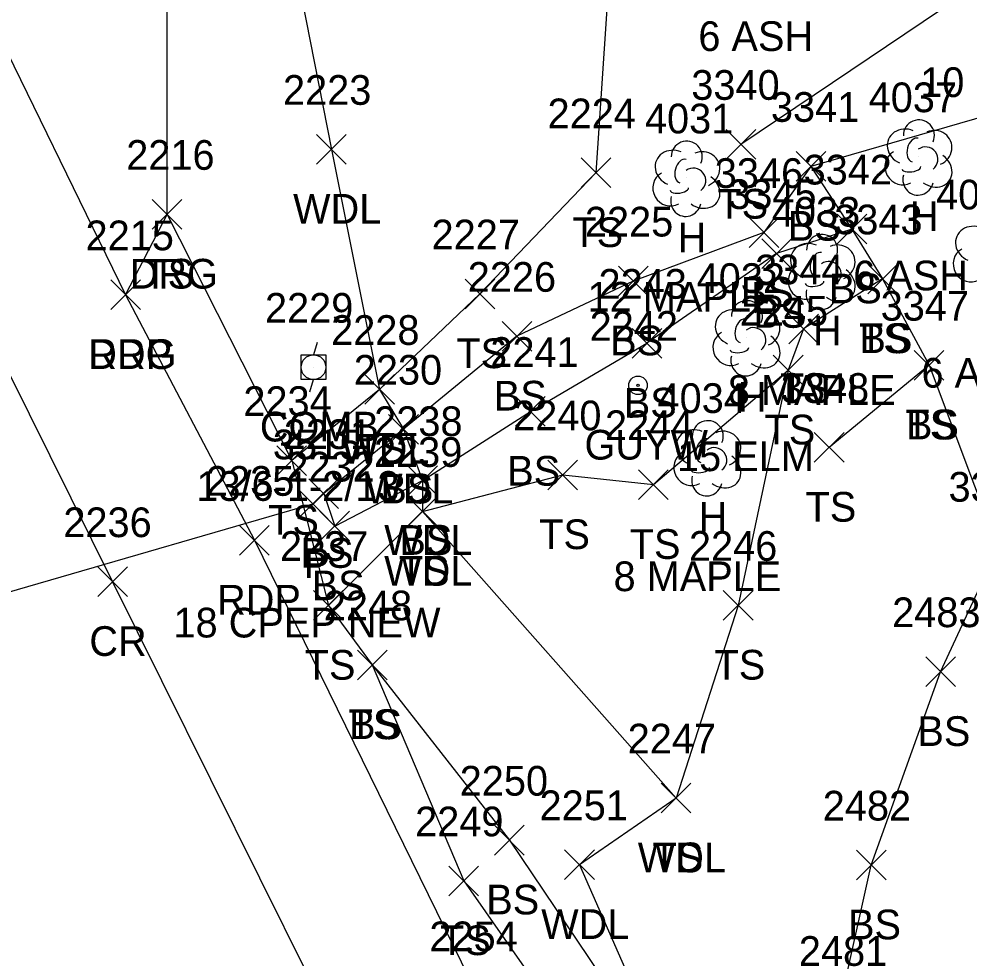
# Model space of a CAD drawing. Extents: x 1461855 to 1464118, y 556196 to 557441.
# Drawn here: x 1461953.7 to 1462017.7, y 556555.9 to 556619.2 of the extents above; entities that cross this region are included whole.
import ezdxf

# ---------------------------------------------------------------- set-up
doc = ezdxf.new("R2010")
doc.units = 0
for name, color, linetype in [('D_A', 7, 'Continuous'), ('D_C', 7, 'Continuous'), ('D_I', 7, 'Continuous'), ('D_TIC', 7, 'Continuous'), ('DCP', 7, 'Continuous'), ('L_A', 7, 'Continuous'), ('L_C', 7, 'Continuous'), ('L_I', 7, 'Continuous'), ('L_TIC', 7, 'Continuous'), ('LAWA', 7, 'Continuous'), ('LELB', 7, 'Continuous'), ('LTD', 7, 'Continuous'), ('P_A', 7, 'Continuous'), ('P_I', 7, 'Continuous'), ('P_TIC', 7, 'Continuous'), ('PET', 7, 'Continuous'), ('PRC', 7, 'Continuous'), ('R_A', 7, 'Continuous'), ('R_I', 7, 'Continuous'), ('R_TIC', 7, 'Continuous'), ('RDG', 7, 'Continuous'), ('U_A', 7, 'Continuous'), ('U_C', 7, 'Continuous'), ('U_I', 7, 'Continuous'), ('UP', 7, 'Continuous'), ('UPGW', 7, 'Continuous')]:
    doc.layers.add(name, color=color, linetype=linetype)

msp = doc.modelspace()

# ---------------------------------------------------------------- linework, layer by layer
at = {"layer": 'D_TIC'}
for points in [[(1461972.524, 556585.509), (1461974.524, 556587.509)], [(1461974.524, 556585.509), (1461972.524, 556587.509)]]:
    msp.add_lwpolyline(points, dxfattribs=at)
at = {"layer": 'DCP'}
msp.add_lwpolyline([(1461935.122, 556575.369), (1461973.524, 556586.509)], dxfattribs=at)
at = {"layer": 'L_TIC'}
for points in [[(1462001.36, 556609.719), (1462003.36, 556611.719)], [(1462003.36, 556609.719), (1462001.36, 556611.719)], [(1461973.775, 556609.383), (1461975.775, 556611.383)], [(1461975.775, 556609.383), (1461973.775, 556611.383)], [(1461991.593, 556607.803), (1461993.593, 556609.803)], [(1461993.593, 556607.803), (1461991.593, 556609.803)], [(1462006.069, 556608.236), (1462008.069, 556610.236)], [(1462008.069, 556608.236), (1462006.069, 556610.236)], [(1462006.069, 556608.236), (1462008.069, 556610.236)], [(1462008.069, 556608.236), (1462006.069, 556610.236)], [(1461962.705, 556605.006), (1461964.705, 556607.006)], [(1461964.705, 556605.006), (1461962.705, 556607.006)], [(1462008.837, 556604.016), (1462010.837, 556606.016)], [(1462010.837, 556604.016), (1462008.837, 556606.016)], [(1462008.837, 556604.016), (1462010.837, 556606.016)], [(1462010.837, 556604.016), (1462008.837, 556606.016)], [(1462002.91, 556603.783), (1462004.91, 556605.783)], [(1462004.91, 556603.783), (1462002.91, 556605.783)], [(1462003.759, 556602.366), (1462005.759, 556604.366)], [(1462005.759, 556602.366), (1462003.759, 556604.366)], [(1462010.898, 556600.66), (1462012.898, 556602.66)], [(1462012.898, 556600.66), (1462010.898, 556602.66)], [(1462010.898, 556600.66), (1462012.898, 556602.66)], [(1462012.898, 556600.66), (1462010.898, 556602.66)], [(1461994.108, 556600.513), (1461996.108, 556602.513)], [(1461996.108, 556600.513), (1461994.108, 556602.513)], [(1461983.779, 556599.647), (1461985.779, 556601.647)], [(1461985.779, 556599.647), (1461983.779, 556601.647)], [(1461986.272, 556596.791), (1461988.272, 556598.791)], [(1461988.272, 556596.791), (1461986.272, 556598.791)], [(1462005.574, 556597.29), (1462007.574, 556599.29)], [(1462007.574, 556597.29), (1462005.574, 556599.29)], [(1461995.024, 556596.321), (1461997.024, 556598.321)], [(1461997.024, 556596.321), (1461995.024, 556598.321)], [(1462004.537, 556594.512), (1462006.537, 556596.512)], [(1462006.537, 556594.512), (1462004.537, 556596.512)], [(1462014.028, 556594.847), (1462016.028, 556596.847)], [(1462016.028, 556594.847), (1462014.028, 556596.847)], [(1462014.028, 556594.847), (1462016.028, 556596.847)], [(1462016.028, 556594.847), (1462014.028, 556596.847)], [(1461977.018, 556593.214), (1461979.018, 556595.214)], [(1461979.018, 556593.214), (1461977.018, 556595.214)], [(1461977.018, 556593.214), (1461979.018, 556595.214)], [(1461979.018, 556593.214), (1461977.018, 556595.214)], [(1461987.174, 556591.733), (1461989.174, 556593.733)], [(1461989.174, 556591.733), (1461987.174, 556593.733)], [(1461978.63, 556590.534), (1461980.63, 556592.534)], [(1461980.63, 556590.534), (1461978.63, 556592.534)], [(1461978.63, 556590.534), (1461980.63, 556592.534)], [(1461980.63, 556590.534), (1461978.63, 556592.534)], [(1462007.3, 556589.309), (1462009.3, 556591.309)], [(1462009.3, 556589.309), (1462007.3, 556591.309)], [(1461971.105, 556588.426), (1461973.105, 556590.426)], [(1461973.105, 556588.426), (1461971.105, 556590.426)], [(1461971.105, 556588.426), (1461973.105, 556590.426)], [(1461973.105, 556588.426), (1461971.105, 556590.426)], [(1461989.36, 556587.46), (1461991.36, 556589.46)], [(1461991.36, 556587.46), (1461989.36, 556589.46)], [(1461979.916, 556587.073), (1461981.916, 556589.073)], [(1461981.916, 556587.073), (1461979.916, 556589.073)], [(1461979.916, 556587.073), (1461981.916, 556589.073)], [(1461981.916, 556587.073), (1461979.916, 556589.073)], [(1461995.459, 556586.801), (1461997.459, 556588.801)], [(1461997.459, 556586.801), (1461995.459, 556588.801)], [(1461973.257, 556586.199), (1461975.257, 556588.199)], [(1461975.257, 556586.199), (1461973.257, 556588.199)], [(1461979.911, 556584.996), (1461981.911, 556586.996)], [(1461981.911, 556584.996), (1461979.911, 556586.996)], [(1461979.911, 556584.996), (1461981.911, 556586.996)], [(1461981.911, 556584.996), (1461979.911, 556586.996)], [(1461974.001, 556584.012), (1461976.001, 556586.012)], [(1461976.001, 556584.012), (1461974.001, 556586.012)], [(1461973.569, 556578.664), (1461975.569, 556580.664)], [(1461975.569, 556578.664), (1461973.569, 556580.664)], [(1461973.569, 556578.664), (1461975.569, 556580.664)], [(1461975.569, 556578.664), (1461973.569, 556580.664)], [(1462001.171, 556578.672), (1462003.171, 556580.672)], [(1462003.171, 556578.672), (1462001.171, 556580.672)], [(1461976.523, 556574.662), (1461978.523, 556576.662)], [(1461978.523, 556574.662), (1461976.523, 556576.662)], [(1461976.523, 556574.662), (1461978.523, 556576.662)], [(1461978.523, 556574.662), (1461976.523, 556576.662)], [(1462014.8, 556574.203), (1462016.8, 556576.203)], [(1462016.8, 556574.203), (1462014.8, 556576.203)], [(1461996.991, 556565.696), (1461998.991, 556567.696)], [(1461998.991, 556565.696), (1461996.991, 556567.696)], [(1461996.991, 556565.696), (1461998.991, 556567.696)], [(1461998.991, 556565.696), (1461996.991, 556567.696)], [(1461985.762, 556562.857), (1461987.762, 556564.857)], [(1461987.762, 556562.857), (1461985.762, 556564.857)], [(1461990.485, 556561.204), (1461992.485, 556563.204)], [(1461992.485, 556561.204), (1461990.485, 556563.204)], [(1462010.129, 556561.18), (1462012.129, 556563.18)], [(1462012.129, 556561.18), (1462010.129, 556563.18)], [(1461982.683, 556560.117), (1461984.683, 556562.117)], [(1461984.683, 556560.117), (1461982.683, 556562.117)]]:
    msp.add_lwpolyline(points, dxfattribs=at)
at = {"layer": 'LAWA'}
msp.add_lwpolyline([(1461966.99, 556643.855), (1461970.758, 556630.806), (1461974.775, 556610.383), (1461978.018, 556594.214), (1461979.63, 556591.534), (1461980.916, 556588.073), (1461980.911, 556585.996), (1461997.991, 556566.696), (1461991.485, 556562.204), (1461998.233, 556546.822), (1462003.925, 556533.351), (1462020.908, 556518.859), (1462035.594, 556503.943), (1462051.308, 556488.469), (1462071.482, 556482.443), (1462073.826, 556488.172), (1462091.483, 556509.713), (1462111.543, 556518.091), (1462114.944, 556522.402), (1462105.835, 556530.217)], dxfattribs=at)
at = {"layer": 'LELB'}
for points in [[(1461994.35, 556651.025), (1461993.92, 556628.553), (1461992.593, 556608.803), (1461984.779, 556600.647), (1461978.018, 556594.214), (1461972.105, 556589.426)], [(1462031.483, 556628.768), (1462020.803, 556623.137), (1462002.36, 556610.719)], [(1462037, 556620.231), (1462025.387, 556614.515), (1462007.069, 556609.236), (1462003.91, 556604.783)], [(1462007.069, 556609.236), (1462009.837, 556605.016), (1462011.898, 556601.66), (1462015.028, 556595.847), (1462019.608, 556583.655)], [(1461963.705, 556606.006), (1461972.105, 556589.426), (1461974.569, 556579.664), (1461977.523, 556575.662), (1461983.683, 556561.117), (1461995.205, 556544.635), (1462001.849, 556531.766), (1462015.715, 556512.95), (1462031.601, 556494.072), (1462048.722, 556482.954), (1462068.844, 556473.098), (1462085.604, 556465.871), (1462095.004, 556462.84), (1462104.945, 556460.104), (1462122.08, 556455.999), (1462130.643, 556454.493), (1462134.696, 556456.084), (1462145.09, 556459.049)], [(1462003.91, 556604.783), (1461995.108, 556601.513)], [(1462009.837, 556605.016), (1462004.759, 556603.366)], [(1462004.759, 556603.366), (1461996.024, 556597.321)], [(1461995.108, 556601.513), (1461987.272, 556597.791), (1461979.63, 556591.534), (1461974.257, 556587.199), (1461975.001, 556585.012), (1461980.916, 556588.073), (1461988.174, 556592.733), (1461996.024, 556597.321)], [(1462011.898, 556601.66), (1462006.574, 556598.29)], [(1462006.574, 556598.29), (1462005.537, 556595.512)], [(1462015.028, 556595.847), (1462008.3, 556590.309)], [(1461974.569, 556579.664), (1461980.911, 556585.996), (1461990.36, 556588.46), (1461996.459, 556587.801), (1462005.537, 556595.512), (1462002.171, 556579.672), (1461997.991, 556566.696)], [(1462073.826, 556488.172), (1462058.724, 556498.395), (1462047.72, 556513.704), (1462037.062, 556530.069), (1462022.313, 556535.546), (1462008.95, 556552.393), (1462011.129, 556562.18), (1462015.8, 556575.203), (1462023.416, 556591.583)], [(1461977.523, 556575.662), (1461986.762, 556563.857), (1461998.233, 556546.822)]]:
    msp.add_lwpolyline(points, dxfattribs=at)
at = {"layer": 'LTD'}
for p, q in [((1462014.297, 556609.886), (1462014.297, 556609.886)), ((1462014.297, 556609.886), (1462014.297, 556609.886)), ((1461998.663, 556608.456), (1461998.663, 556608.456)), ((1461998.663, 556608.456), (1461998.663, 556608.456)), ((1462007.777, 556602.175), (1462007.777, 556602.175)), ((1462007.777, 556602.175), (1462007.777, 556602.175)), ((1462002.713, 556597.711), (1462002.713, 556597.711)), ((1462002.713, 556597.711), (1462002.713, 556597.711)), ((1462000.077, 556589.629), (1462000.077, 556589.629)), ((1462000.077, 556589.629), (1462000.077, 556589.629))]:
    msp.add_line(p, q, dxfattribs=at)
for centre in [(1462014.343, 556611.32), (1461998.709, 556609.89), (1462007.824, 556603.609), (1462002.76, 556599.145), (1462000.124, 556591.063)]:
    msp.add_arc(centre, 1.047, 335.52715, 180.95627, dxfattribs=at)
for centre, major_axis, ratio, start_param, end_param in [((1462013.505, 556610.552), (1.21, -0.512), 0.895232, 1.570796, 4.712389), ((1462015.338, 556610.469), (-1.141, -0.483), 0.949671, 1.570796, 4.712389), ((1462014.088, 556610.344), (-0.208, -0.792), 0.645439, 3.141593, 6.283185), ((1461997.871, 556609.122), (1.21, -0.512), 0.895232, 1.570796, 4.712389), ((1461999.704, 556609.039), (-1.141, -0.483), 0.949671, 1.570796, 4.712389), ((1462014.797, 556609.719), (-0.5, 0.667), 0.989748, 3.141593, 6.283185), ((1461998.454, 556608.914), (-0.208, -0.792), 0.645439, 3.141593, 6.283185), ((1462013.213, 556609.177), (0.584, -1.042), 0.959034, 3.141593, 6.283185), ((1462015.297, 556609.053), (-1.09, 0.792), 0.841452, 1.570796, 4.712389), ((1461999.163, 556608.289), (-0.5, 0.667), 0.989748, 3.141593, 6.283185), ((1462013.838, 556609.136), (-0.625, -0.083), 0.423636, 0, 3.141593), ((1461997.58, 556607.747), (0.584, -1.042), 0.959034, 3.141593, 6.283185), ((1461999.663, 556607.623), (-1.09, 0.792), 0.841452, 1.570796, 4.712389), ((1462014.297, 556608.386), (0.265, 1.061), 0.942809, 1.570796, 4.712389), ((1461998.205, 556607.706), (-0.625, -0.083), 0.423636, 0, 3.141593), ((1461998.663, 556606.956), (0.265, 1.061), 0.942809, 1.570796, 4.712389), ((1462018.102, 556604.003), (1.21, -0.512), 0.895232, 1.570796, 4.712389), ((1462006.985, 556602.842), (1.21, -0.512), 0.895232, 1.570796, 4.712389), ((1462008.818, 556602.759), (-1.141, -0.483), 0.949671, 1.570796, 4.712389), ((1462007.568, 556602.633), (-0.208, -0.792), 0.645439, 3.141593, 6.283185), ((1462017.811, 556602.628), (0.584, -1.042), 0.959034, 3.141593, 6.283185), ((1462008.277, 556602.009), (-0.5, 0.667), 0.989748, 3.141593, 6.283185), ((1462006.694, 556601.467), (0.584, -1.042), 0.959034, 3.141593, 6.283185), ((1462008.777, 556601.342), (-1.09, 0.792), 0.841452, 1.570796, 4.712389), ((1462007.319, 556601.425), (-0.625, -0.083), 0.423636, 0, 3.141593), ((1462007.777, 556600.675), (0.265, 1.061), 0.942809, 1.570796, 4.712389), ((1462001.921, 556598.377), (1.21, -0.512), 0.895232, 1.570796, 4.712389), ((1462003.755, 556598.294), (-1.141, -0.483), 0.949671, 1.570796, 4.712389), ((1462002.505, 556598.169), (-0.208, -0.792), 0.645439, 3.141593, 6.283185), ((1462003.213, 556597.544), (-0.5, 0.667), 0.989748, 3.141593, 6.283185), ((1462001.63, 556597.002), (0.584, -1.042), 0.959034, 3.141593, 6.283185), ((1462003.713, 556596.878), (-1.09, 0.792), 0.841452, 1.570796, 4.712389), ((1462002.255, 556596.961), (-0.625, -0.083), 0.423636, 0, 3.141593), ((1462002.713, 556596.211), (0.265, 1.061), 0.942809, 1.570796, 4.712389), ((1461999.285, 556590.296), (1.21, -0.512), 0.895232, 1.570796, 4.712389), ((1462001.119, 556590.213), (-1.141, -0.483), 0.949671, 1.570796, 4.712389), ((1461999.869, 556590.088), (-0.208, -0.792), 0.645439, 3.141593, 6.283185), ((1461998.994, 556588.921), (0.584, -1.042), 0.959034, 3.141593, 6.283185), ((1462000.577, 556589.463), (-0.5, 0.667), 0.989748, 3.141593, 6.283185), ((1462001.077, 556588.796), (-1.09, 0.792), 0.841452, 1.570796, 4.712389), ((1461999.619, 556588.879), (-0.625, -0.083), 0.423636, 0, 3.141593), ((1462000.078, 556588.129), (0.265, 1.061), 0.942809, 1.570796, 4.712389)]:
    msp.add_ellipse(centre, major_axis=major_axis, ratio=ratio, start_param=start_param, end_param=end_param, dxfattribs=at)
at = {"layer": 'P_TIC'}
for points in [[(1461959.909, 556599.588), (1461961.909, 556601.588)], [(1461961.909, 556599.588), (1461959.909, 556601.588)], [(1461968.587, 556583.051), (1461970.587, 556585.051)], [(1461970.587, 556583.051), (1461968.587, 556585.051)], [(1461959.038, 556580.267), (1461961.038, 556582.267)], [(1461961.038, 556580.267), (1461959.038, 556582.267)]]:
    msp.add_lwpolyline(points, dxfattribs=at)
at = {"layer": 'PET'}
msp.add_lwpolyline([(1461941.434, 556640.486), (1461960.909, 556600.588), (1461969.587, 556584.051), (1461984.634, 556553.378), (1461998.6, 556528.817), (1462012.322, 556509.397), (1462030.273, 556491.558), (1462047.25, 556480.456), (1462067.715, 556469.893), (1462084.829, 556462.245), (1462093.335, 556458.861), (1462103.997, 556455.555), (1462121.999, 556451.359), (1462134.064, 556450.116), (1462148.835, 556449.192)], dxfattribs=at)
at = {"layer": 'PRC'}
msp.add_lwpolyline([(1461925.455, 556305.981), (1461931.482, 556345.963), (1461937.931, 556386.439), (1461943.124, 556427.083), (1461945.493, 556465.379), (1461946.96, 556493.016), (1461948.287, 556523.837), (1461949.597, 556552.436), (1461949.092, 556575.708), (1461945.132, 556594.535), (1461941.155, 556612.685), (1461941.736, 556618.093), (1461960.038, 556581.267), (1461976.525, 556548.035), (1461990.309, 556523.955), (1462006.117, 556501.89), (1462023.427, 556483.274), (1462041.849, 556469.086), (1462061.758, 556457.443), (1462082.723, 556450.203), (1462107.816, 556443.977), (1462129.573, 556440.387), (1462147.933, 556438.199)], dxfattribs=at)
at = {"layer": 'R_TIC'}
for points in [[(1461962.705, 556605.006), (1461964.705, 556607.006)], [(1461964.705, 556605.006), (1461962.705, 556607.006)], [(1461959.909, 556599.588), (1461961.909, 556601.588)], [(1461961.909, 556599.588), (1461959.909, 556601.588)]]:
    msp.add_lwpolyline(points, dxfattribs=at)
at = {"layer": 'RDG'}
msp.add_lwpolyline([(1461960.909, 556600.588), (1461963.705, 556606.006), (1461963.721, 556624.291), (1461959.043, 556642.101)], dxfattribs=at)
at = {"layer": 'UP'}
for p, q in [((1461973.819, 556597.376), (1461973.569, 556596.543)), ((1461972.736, 556594.876), (1461972.736, 556596.543)), ((1461972.736, 556596.543), (1461974.402, 556596.543)), ((1461974.402, 556596.543), (1461974.402, 556594.876)), ((1461973.569, 556595.709), (1461973.569, 556595.709)), ((1461974.402, 556594.876), (1461972.736, 556594.876)), ((1461973.319, 556594.043), (1461973.569, 556594.876))]:
    msp.add_line(p, q, dxfattribs=at)
msp.add_circle((1461973.569, 556595.709), 0.833, dxfattribs=at)
at = {"layer": 'UPGW'}
for radius in [0.625, 0.0833]:
    msp.add_circle((1461995.427, 556594.489), radius, dxfattribs=at)

# ---------------------------------------------------------------- texts
at = {"layer": 'D_A'}
msp.add_text('P', height=2, dxfattribs=at).set_placement((1461972.902, 556581.509))
at = {"layer": 'D_C'}
msp.add_text('18 CPEP NEW', height=2, dxfattribs=at).set_placement((1461964.138, 556577.509))
at = {"layer": 'D_I'}
msp.add_text('3515', height=2, dxfattribs=at).set_placement((1461970.831, 556589.509))
at = {"layer": 'L_A'}
for s, p in [('TS', (1462000.77, 556605.719)), ('WDL', (1461972.193, 556605.383)), ('H', (1462013.73, 556604.886)), ('TS', (1461991.003, 556603.803)), ('BS', (1462005.51, 556604.236)), ('BS', (1462005.51, 556604.236)), ('H', (1461998.096, 556603.456)), ('TS', (1461962.114, 556601.006)), ('BS', (1462008.278, 556600.016)), ('BS', (1462008.278, 556600.016)), ('BS', (1462002.351, 556599.783)), ('BS', (1462003.2, 556598.366)), ('H', (1462007.21, 556597.175)), ('BS', (1461993.549, 556596.513)), ('TS', (1462010.307, 556596.66)), ('BS', (1462010.338, 556596.66)), ('TS', (1461983.189, 556595.647)), ('TS', (1462004.984, 556593.29)), ('BS', (1461985.712, 556592.791)), ('BS', (1461994.465, 556592.321)), ('H', (1462002.146, 556592.711)), ('TS', (1462003.946, 556590.512)), ('TS', (1462013.438, 556590.847)), ('BS', (1462013.469, 556590.847)), ('WDL', (1461975.435, 556589.214)), ('TS', (1461976.427, 556589.214)), ('BS', (1461986.615, 556587.733)), ('BS', (1461978.071, 556586.534)), ('WDL', (1461977.047, 556586.534)), ('TS', (1462006.709, 556585.309)), ('H', (1461999.51, 556584.629)), ('TS', (1461970.515, 556584.426)), ('TS', (1461970.515, 556584.426)), ('TS', (1461988.77, 556583.46)), ('WDL', (1461978.333, 556583.073)), ('BS', (1461979.357, 556583.073)), ('TS', (1461994.868, 556582.801)), ('BS', (1461972.698, 556582.199)), ('WDL', (1461978.328, 556580.996)), ('TS', (1461979.321, 556580.996)), ('BS', (1461973.442, 556580.012)), ('TS', (1461972.978, 556574.664)), ('TS', (1461972.978, 556574.664)), ('TS', (1462000.58, 556574.672)), ('TS', (1461975.932, 556570.662)), ('BS', (1461975.964, 556570.662)), ('BS', (1462014.241, 556570.203)), ('WDL', (1461995.408, 556561.696)), ('TS', (1461996.401, 556561.696)), ('BS', (1461985.203, 556558.857)), ('WDL', (1461988.903, 556557.204)), ('BS', (1462009.57, 556557.18)), ('TS', (1461982.092, 556556.117))]:
    msp.add_text(s, height=2, dxfattribs=at).set_placement(p)
at = {"layer": 'L_C'}
for s, p in [('6 ASH', (1461999.489, 556617.007)), ('10 MAPLE', (1462014.429, 556613.908)), ('6 ASH', (1462009.919, 556600.886)), ('12 MAPLE', (1461992.033, 556599.456)), ('6 ASH', (1462014.516, 556594.336)), ('8 MAPLE', (1462001.478, 556593.175)), ('15 ELM', (1461998.052, 556588.711)), ('8 MAPLE', (1461993.778, 556580.629))]:
    msp.add_text(s, height=2, dxfattribs=at).set_placement(p)
at = {"layer": 'L_I'}
for s, p in [('3340', (1461999.014, 556613.719)), ('2223', (1461971.515, 556613.383)), ('4037', (1462010.958, 556612.886)), ('3341', (1462004.376, 556612.236)), ('3341', (1462004.376, 556612.236)), ('2224', (1461989.334, 556611.803)), ('4031', (1461995.891, 556611.456)), ('2216', (1461960.957, 556609.006)), ('3346', (1462000.595, 556607.783)), ('3342', (1462006.577, 556608.016)), ('3342', (1462006.577, 556608.016)), ('3345', (1462001.499, 556606.366)), ('4036', (1462015.501, 556606.336)), ('4033', (1462004.438, 556605.175)), ('2225', (1461991.848, 556604.513)), ('3343', (1462008.638, 556604.66)), ('3343', (1462008.638, 556604.66)), ('2227', (1461981.52, 556603.647)), ('3344', (1462003.314, 556601.29)), ('2226', (1461983.957, 556600.791)), ('4032', (1461999.374, 556600.711)), ('2243', (1461992.764, 556600.321)), ('3347', (1462011.769, 556598.847)), ('3347', (1462011.769, 556598.847)), ('2245', (1462002.277, 556598.512)), ('2228', (1461974.758, 556597.214)), ('2228', (1461974.758, 556597.214)), ('2241', (1461985.481, 556595.733)), ('2230', (1461976.284, 556594.534)), ('2230', (1461976.284, 556594.534)), ('3348', (1462005.04, 556593.309)), ('2234', (1461968.846, 556592.426)), ('2234', (1461968.846, 556592.426)), ('4034', (1461996.739, 556592.629)), ('2238', (1461977.656, 556591.073)), ('2238', (1461977.656, 556591.073)), ('2240', (1461987.014, 556591.46)), ('2244', (1461993.199, 556590.801)), ('2231', (1461971.564, 556590.199)), ('2239', (1461977.643, 556588.996)), ('2239', (1461977.643, 556588.996)), ('2232', (1461971.741, 556588.012)), ('3349', (1462016.34, 556586.655)), ('2237', (1461971.309, 556582.664)), ('2237', (1461971.309, 556582.664)), ('2246', (1461998.856, 556582.672)), ('2248', (1461974.263, 556578.662)), ('2248', (1461974.263, 556578.662)), ('2483', (1462012.54, 556578.203)), ('2247', (1461994.731, 556569.696)), ('2247', (1461994.731, 556569.696)), ('2250', (1461983.416, 556566.857)), ('2251', (1461988.793, 556565.204)), ('2482', (1462007.869, 556565.18)), ('2249', (1461980.415, 556564.117)), ('2481', (1462006.257, 556555.393))]:
    msp.add_text(s, height=2, dxfattribs=at).set_placement(p)
at = {"layer": 'P_A'}
for s, p in [('RDP', (1461958.398, 556595.588)), ('RDP', (1461967.075, 556579.051)), ('CR', (1461958.471, 556576.267))]:
    msp.add_text(s, height=2, dxfattribs=at).set_placement(p)
at = {"layer": 'P_I'}
for s, p in [('2215', (1461958.217, 556603.588)), ('2235', (1461966.327, 556587.051)), ('2236', (1461956.723, 556584.267)), ('2254', (1461981.374, 556556.378))]:
    msp.add_text(s, height=2, dxfattribs=at).set_placement(p)
at = {"layer": 'R_A'}
for p in [(1461961.193, 556601.006), (1461958.398, 556595.588)]:
    msp.add_text('DRG', height=2, dxfattribs=at).set_placement(p)
at = {"layer": 'R_I'}
for s, p in [('2216', (1461960.957, 556609.006)), ('2215', (1461958.217, 556603.588))]:
    msp.add_text(s, height=2, dxfattribs=at).set_placement(p)
at = {"layer": 'U_A'}
for s, p in [('COMB', (1461969.955, 556590.709)), ('GUYW', (1461991.821, 556589.489))]:
    msp.add_text(s, height=2, dxfattribs=at).set_placement(p)
at = {"layer": 'U_C'}
msp.add_text('13/6-1-2/13', height=2, dxfattribs=at).set_placement((1461965.679, 556586.709))
at = {"layer": 'U_I'}
for s, p in [('2229', (1461970.301, 556598.709)), ('2242', (1461992.167, 556597.489))]:
    msp.add_text(s, height=2, dxfattribs=at).set_placement(p)

doc.saveas('drawing.dxf')
